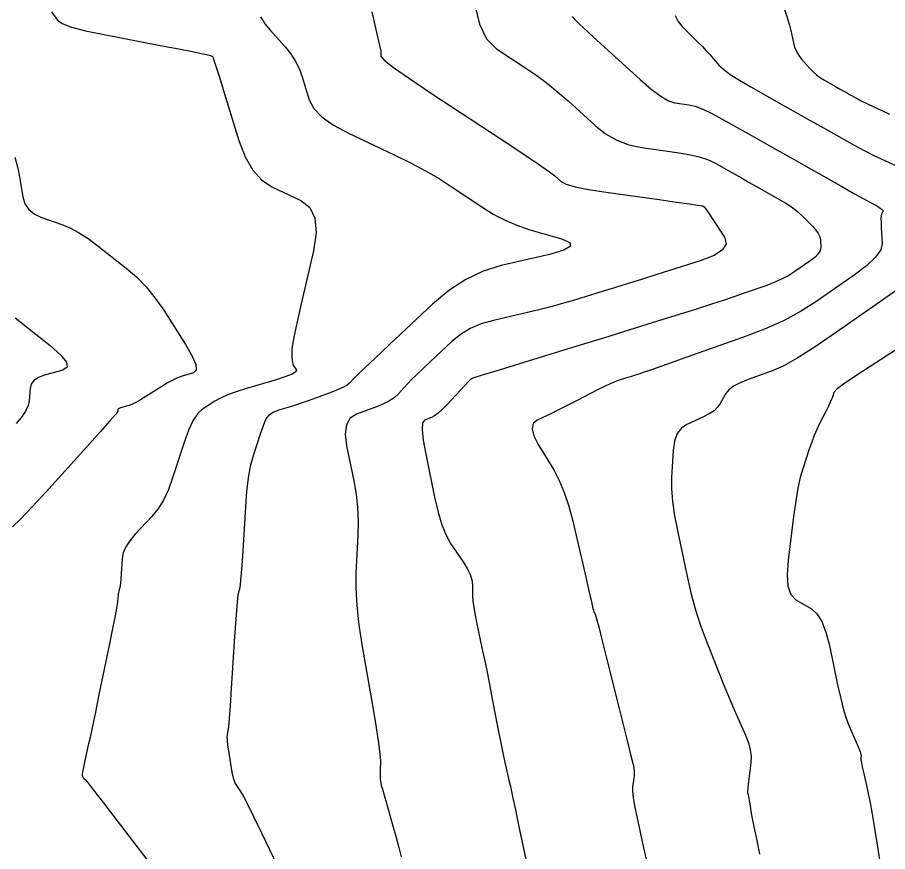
# Model space of a CAD drawing. Extents: x 2082232 to 2083549, y 592624 to 593832.
# Drawn here: x 2083159.42 to 2083209.01, y 593151.96 to 593199.51 of the extents above; entities that cross this region are included whole.
import ezdxf

# ---------------------------------------------------------------- set-up
doc = ezdxf.new("R2010")
doc.units = 0
doc.layers.add('DT_X_Contour_Major', color=7, linetype='Continuous')
doc.layers.add('DT_X_Contour_Minor', color=7, linetype='Continuous')

msp = doc.modelspace()

# ---------------------------------------------------------------- linework, layer by layer
at = {"layer": 'DT_X_Contour_Major'}
msp.add_lwpolyline([(2083179.607, 593199.82), (2083179.891, 593198.653), (2083180.062, 593197.909), (2083180.121, 593197.588), (2083180.129, 593197.295), (2083180.312, 593197.08), (2083180.856, 593196.654), (2083181.76, 593196.019), (2083183.025, 593195.174), (2083186.879, 593192.639), (2083188.161, 593191.791), (2083189.118, 593191.148), (2083189.749, 593190.71), (2083190.054, 593190.478), (2083190.434, 593190.133), (2083190.7, 593190), (2083191.213, 593189.858), (2083191.973, 593189.709), (2083192.979, 593189.553), (2083195.992, 593189.124), (2083196.987, 593188.983), (2083197.711, 593188.879), (2083198.165, 593188.813), (2083198.348, 593188.786), (2083198.477, 593188.762), (2083198.549, 593188.707), (2083198.67, 593188.559), (2083198.84, 593188.319), (2083199.058, 593187.987), (2083199.705, 593186.976), (2083199.801, 593186.608), (2083199.605, 593186.262), (2083199.117, 593185.937), (2083198.336, 593185.634), (2083195.866, 593184.855), (2083194.979, 593184.576), (2083194.171, 593184.323), (2083193.442, 593184.097), (2083192.793, 593183.897), (2083191.168, 593183.399), (2083190.543, 593183.214), (2083189.889, 593183.034), (2083189.205, 593182.858), (2083188.491, 593182.687), (2083186.546, 593182.236), (2083185.851, 593182.035), (2083185.225, 593181.769), (2083184.666, 593181.438), (2083184.176, 593181.043), (2083182.961, 593179.902), (2083182.538, 593179.502), (2083182.179, 593179.155), (2083181.885, 593178.862), (2083181.655, 593178.623), (2083181.13, 593178.057), (2083180.903, 593177.851), (2083180.619, 593177.66), (2083180.277, 593177.482), (2083179.878, 593177.318), (2083178.734, 593176.898), (2083178.378, 593176.667), (2083178.167, 593176.288), (2083178.102, 593175.762), (2083178.182, 593175.087), (2083178.59, 593173.092), (2083178.719, 593172.337), (2083178.799, 593171.568), (2083178.831, 593170.784), (2083178.815, 593169.987), (2083178.706, 593167.841), (2083178.699, 593166.975), (2083178.757, 593165.987), (2083178.881, 593164.876), (2083179.071, 593163.643), (2083179.667, 593160.19), (2083179.861, 593159.03), (2083179.999, 593158.138), (2083180.081, 593157.514), (2083180.105, 593157.159), (2083180.094, 593156.569), (2083180.091, 593156.368), (2083180.092, 593156.207), (2083180.097, 593156.088), (2083180.104, 593156.009), (2083180.129, 593155.853), (2083180.156, 593155.738), (2083180.217, 593155.511), (2083180.313, 593155.171), (2083180.444, 593154.718), (2083180.838, 593153.361), (2083180.987, 593152.832), (2083181.135, 593152.265), (2083181.285, 593151.66)], dxfattribs=at)
at = {"layer": 'DT_X_Contour_Minor'}
for points in [[(2083185.488, 593200.233), (2083185.75, 593199.116), (2083186.158, 593198.28), (2083186.714, 593197.725), (2083188.392, 593196.622), (2083189.015, 593196.194), (2083189.624, 593195.739), (2083190.221, 593195.256), (2083190.804, 593194.746), (2083192.342, 593193.349), (2083192.94, 593192.877), (2083193.582, 593192.51), (2083194.266, 593192.247), (2083194.994, 593192.088), (2083196.991, 593191.804), (2083197.686, 593191.689), (2083198.273, 593191.555), (2083198.752, 593191.404), (2083199.123, 593191.234), (2083199.969, 593190.757), (2083200.304, 593190.568), (2083200.677, 593190.357), (2083201.087, 593190.126), (2083201.534, 593189.874), (2083202.775, 593189.172), (2083203.209, 593188.914), (2083203.582, 593188.666), (2083203.892, 593188.428), (2083204.141, 593188.199), (2083204.722, 593187.602), (2083204.914, 593187.386), (2083205.053, 593187.185), (2083205.141, 593186.999), (2083205.176, 593186.828), (2083205.201, 593186.391), (2083205.169, 593186.22), (2083205.055, 593186.034), (2083204.859, 593185.833), (2083204.581, 593185.618), (2083203.728, 593185.024), (2083203.388, 593184.807), (2083203.008, 593184.604), (2083202.586, 593184.415), (2083202.125, 593184.238), (2083200.84, 593183.785), (2083200.312, 593183.603), (2083199.691, 593183.396), (2083198.977, 593183.164), (2083198.171, 593182.907), (2083195.898, 593182.19), (2083194.987, 593181.905), (2083193.959, 593181.585), (2083192.813, 593181.231), (2083191.55, 593180.843), (2083188.026, 593179.763), (2083186.869, 593179.409), (2083186.04, 593179.154), (2083185.54, 593179), (2083185.369, 593178.946), (2083185.351, 593178.937), (2083185.343, 593178.933), (2083185.333, 593178.928), (2083185.322, 593178.922), (2083185.269, 593178.897), (2083185.22, 593178.852), (2083185.103, 593178.731), (2083184.917, 593178.535), (2083184.663, 593178.263), (2083183.895, 593177.436), (2083183.625, 593177.158), (2083183.388, 593176.944), (2083183.186, 593176.793), (2083183.018, 593176.706), (2083182.616, 593176.559), (2083182.508, 593176.395), (2083182.484, 593176.016), (2083182.545, 593175.421), (2083182.691, 593174.609), (2083183.193, 593172.157), (2083183.39, 593171.303), (2083183.608, 593170.581), (2083183.845, 593169.99), (2083184.102, 593169.531), (2083184.813, 593168.481), (2083185.047, 593168.106), (2083185.215, 593167.765), (2083185.317, 593167.461), (2083185.353, 593167.192), (2083185.361, 593166.523), (2083185.379, 593166.235), (2083185.424, 593165.875), (2083185.498, 593165.441), (2083185.601, 593164.935), (2083185.911, 593163.487), (2083186.032, 593162.915), (2083186.161, 593162.285), (2083186.297, 593161.597), (2083186.443, 593160.85), (2083186.84, 593158.784), (2083186.979, 593158.073), (2083187.095, 593157.491), (2083187.19, 593157.039), (2083187.263, 593156.715), (2083187.429, 593156.024), (2083187.511, 593155.664), (2083187.634, 593155.104), (2083187.798, 593154.342), (2083188.002, 593153.379), (2083188.6, 593150.543)], [(2083203.121, 593200.027), (2083203.287, 593199.499), (2083203.41, 593199.077), (2083203.488, 593198.762), (2083203.639, 593198.064), (2083203.711, 593197.81), (2083203.813, 593197.571), (2083203.946, 593197.347), (2083204.108, 593197.137), (2083204.582, 593196.599), (2083204.767, 593196.406), (2083204.966, 593196.229), (2083205.18, 593196.071), (2083205.409, 593195.929), (2083206.038, 593195.574), (2083206.265, 593195.446), (2083206.474, 593195.328), (2083206.664, 593195.221), (2083206.836, 593195.124), (2083207.27, 593194.879), (2083207.508, 593194.755), (2083207.896, 593194.567), (2083208.434, 593194.316), (2083209.123, 593194.001)], [(2083161.353, 593199.826), (2083161.708, 593199.346), (2083161.975, 593199.16), (2083162.507, 593198.961), (2083163.305, 593198.75), (2083164.369, 593198.527), (2083167.562, 593197.915), (2083168.62, 593197.712), (2083169.399, 593197.561), (2083169.899, 593197.462), (2083170.121, 593197.415), (2083170.339, 593197.36), (2083170.413, 593197.34), (2083170.468, 593197.323), (2083170.505, 593197.308), (2083170.524, 593197.296), (2083170.552, 593197.265), (2083170.6, 593197.128), (2083170.725, 593196.739), (2083170.926, 593196.098), (2083171.204, 593195.204), (2083172.046, 593192.487), (2083172.4, 593191.558), (2083172.831, 593190.811), (2083173.338, 593190.245), (2083173.921, 593189.86), (2083175.577, 593189.075), (2083176.088, 593188.675), (2083176.377, 593188.065), (2083176.445, 593187.243), (2083176.291, 593186.21), (2083175.587, 593183.175), (2083175.355, 593182.158), (2083175.19, 593181.386), (2083175.092, 593180.857), (2083175.059, 593180.572), (2083175.06, 593180.136), (2083175.068, 593179.982), (2083175.089, 593179.847), (2083175.123, 593179.732), (2083175.172, 593179.636), (2083175.319, 593179.406), (2083175.288, 593179.306), (2083175.084, 593179.182), (2083174.709, 593179.033), (2083174.162, 593178.858), (2083172.473, 593178.359), (2083171.885, 593178.174), (2083171.389, 593177.992), (2083170.984, 593177.815), (2083170.671, 593177.642), (2083169.958, 593177.185), (2083169.694, 593176.941), (2083169.435, 593176.55), (2083169.182, 593176.014), (2083168.934, 593175.332), (2083168.282, 593173.318), (2083168.024, 593172.61), (2083167.738, 593171.997), (2083167.424, 593171.478), (2083167.083, 593171.055), (2083166.136, 593170.051), (2083165.823, 593169.682), (2083165.593, 593169.326), (2083165.447, 593168.984), (2083165.385, 593168.656), (2083165.33, 593167.8), (2083165.31, 593167.509), (2083165.29, 593167.28), (2083165.27, 593167.113), (2083165.25, 593167.007), (2083165.198, 593166.805), (2083165.18, 593166.727), (2083165.165, 593166.642), (2083165.153, 593166.55), (2083165.145, 593166.453), (2083165.127, 593166.183), (2083165.093, 593165.959), (2083165.005, 593165.488), (2083164.862, 593164.772), (2083164.665, 593163.809), (2083164.067, 593160.913), (2083163.861, 593159.918), (2083163.691, 593159.104), (2083163.557, 593158.473), (2083163.46, 593158.023), (2083163.248, 593157.066), (2083163.18, 593156.748), (2083163.136, 593156.512), (2083163.115, 593156.358), (2083163.117, 593156.286), (2083163.154, 593156.203), (2083163.169, 593156.174), (2083163.185, 593156.149), (2083163.203, 593156.128), (2083163.224, 593156.111), (2083163.28, 593156.07), (2083163.409, 593155.911), (2083163.756, 593155.466), (2083164.321, 593154.735), (2083165.102, 593153.717), (2083167.476, 593150.622)], [(2083173.274, 593199.552), (2083173.523, 593199.15), (2083173.823, 593198.778), (2083174.687, 593197.822), (2083174.99, 593197.447), (2083175.249, 593197.038), (2083175.466, 593196.597), (2083175.64, 593196.121), (2083176.047, 593194.809), (2083176.302, 593194.32), (2083176.762, 593193.84), (2083177.426, 593193.368), (2083178.296, 593192.903), (2083180.887, 593191.676), (2083181.82, 593191.218), (2083182.672, 593190.766), (2083183.445, 593190.319), (2083184.138, 593189.878), (2083185.88, 593188.709), (2083186.539, 593188.3), (2083187.207, 593187.95), (2083187.884, 593187.659), (2083188.571, 593187.427), (2083190.417, 593186.888), (2083190.894, 593186.681), (2083190.939, 593186.465), (2083190.553, 593186.239), (2083189.736, 593186.004), (2083186.983, 593185.366), (2083185.965, 593185.049), (2083184.975, 593184.576), (2083184.013, 593183.947), (2083183.08, 593183.163), (2083180.63, 593180.863), (2083179.814, 593180.095), (2083179.204, 593179.518), (2083178.799, 593179.13), (2083178.6, 593178.931), (2083178.343, 593178.655), (2083178.208, 593178.546), (2083177.996, 593178.425), (2083177.705, 593178.293), (2083177.337, 593178.15), (2083176.252, 593177.752), (2083175.871, 593177.614), (2083175.541, 593177.498), (2083175.263, 593177.405), (2083175.036, 593177.334), (2083174.499, 593177.176), (2083174.313, 593177.117), (2083174.157, 593177.061), (2083174.032, 593177.006), (2083173.937, 593176.954), (2083173.724, 593176.818), (2083173.635, 593176.713), (2083173.526, 593176.499), (2083173.398, 593176.178), (2083173.251, 593175.748), (2083172.833, 593174.457), (2083172.689, 593173.916), (2083172.57, 593173.262), (2083172.476, 593172.493), (2083172.408, 593171.611), (2083172.259, 593169.107), (2083172.206, 593168.271), (2083172.16, 593167.64), (2083172.119, 593167.214), (2083172.086, 593166.993), (2083172.004, 593166.678), (2083171.968, 593166.435), (2083171.921, 593165.945), (2083171.864, 593165.206), (2083171.796, 593164.219), (2083171.6, 593161.256), (2083171.534, 593160.272), (2083171.481, 593159.544), (2083171.442, 593159.072), (2083171.417, 593158.855), (2083171.368, 593158.618), (2083171.359, 593158.494), (2083171.37, 593158.3), (2083171.399, 593158.037), (2083171.448, 593157.704), (2083171.602, 593156.723), (2083171.665, 593156.385), (2083171.734, 593156.107), (2083171.812, 593155.889), (2083171.898, 593155.731), (2083172.137, 593155.39), (2083172.278, 593155.146), (2083172.524, 593154.671), (2083172.874, 593153.965), (2083173.328, 593153.027), (2083174.677, 593150.218)], [(2083191.038, 593199.559), (2083191.145, 593199.421), (2083191.466, 593199.109), (2083191.657, 593198.929), (2083191.989, 593198.622), (2083192.462, 593198.19), (2083193.076, 593197.631), (2083194.902, 593195.972), (2083195.54, 593195.423), (2083196.082, 593195.018), (2083196.53, 593194.757), (2083196.883, 593194.642), (2083197.699, 593194.526), (2083198.046, 593194.443), (2083198.477, 593194.28), (2083198.991, 593194.039), (2083199.589, 593193.718), (2083201.293, 593192.757), (2083201.955, 593192.383), (2083202.663, 593191.984), (2083203.416, 593191.559), (2083204.214, 593191.108), (2083206.403, 593189.871), (2083207.127, 593189.463), (2083207.66, 593189.164), (2083208, 593188.975), (2083208.149, 593188.896), (2083208.288, 593188.833), (2083208.341, 593188.807), (2083208.394, 593188.776), (2083208.449, 593188.741), (2083208.506, 593188.7), (2083208.657, 593188.586), (2083208.703, 593188.543), (2083208.73, 593188.5), (2083208.736, 593188.456), (2083208.722, 593188.411), (2083208.659, 593188.292), (2083208.64, 593188.211), (2083208.632, 593188.057), (2083208.636, 593187.83), (2083208.649, 593187.529), (2083208.701, 593186.631), (2083208.615, 593186.265), (2083208.32, 593185.841), (2083207.815, 593185.357), (2083207.1, 593184.815), (2083204.914, 593183.292), (2083204.043, 593182.738), (2083203.067, 593182.217), (2083201.988, 593181.731), (2083200.804, 593181.278), (2083197.51, 593180.116), (2083196.416, 593179.731), (2083195.607, 593179.447), (2083195.081, 593179.264), (2083194.84, 593179.182), (2083194.574, 593179.098), (2083194.468, 593179.065), (2083194.348, 593179.027), (2083194.214, 593178.986), (2083194.066, 593178.941), (2083193.655, 593178.815), (2083193.466, 593178.746), (2083193.207, 593178.632), (2083192.878, 593178.475), (2083192.479, 593178.274), (2083191.322, 593177.678), (2083190.905, 593177.465), (2083190.52, 593177.27), (2083190.169, 593177.095), (2083189.85, 593176.94), (2083189.043, 593176.55), (2083188.819, 593176.355), (2083188.754, 593176.059), (2083188.848, 593175.664), (2083189.099, 593175.168), (2083189.982, 593173.715), (2083190.298, 593173.123), (2083190.585, 593172.438), (2083190.842, 593171.66), (2083191.07, 593170.788), (2083191.637, 593168.339), (2083191.826, 593167.522), (2083191.968, 593166.909), (2083192.061, 593166.499), (2083192.108, 593166.293), (2083192.167, 593166.015), (2083192.19, 593165.914), (2083192.216, 593165.819), (2083192.244, 593165.73), (2083192.275, 593165.648), (2083192.359, 593165.436), (2083192.421, 593165.228), (2083192.544, 593164.765), (2083192.729, 593164.045), (2083192.974, 593163.069), (2083193.709, 593160.126), (2083193.957, 593159.134), (2083194.149, 593158.363), (2083194.285, 593157.816), (2083194.364, 593157.49), (2083194.502, 593156.919), (2083194.544, 593156.709), (2083194.566, 593156.508), (2083194.568, 593156.315), (2083194.55, 593156.131), (2083194.476, 593155.651), (2083194.47, 593155.41), (2083194.508, 593155.047), (2083194.589, 593154.562), (2083194.714, 593153.955), (2083195.104, 593152.175), (2083195.244, 593151.528)], [(2083196.898, 593199.62), (2083197.067, 593199.271), (2083197.294, 593198.989), (2083197.975, 593198.328), (2083198.222, 593198.083), (2083198.455, 593197.845), (2083198.673, 593197.613), (2083198.875, 593197.388), (2083199.395, 593196.797), (2083199.654, 593196.553), (2083200.044, 593196.264), (2083200.563, 593195.929), (2083201.211, 593195.549), (2083203.114, 593194.476), (2083203.8, 593194.09), (2083204.43, 593193.734), (2083205.005, 593193.409), (2083205.525, 593193.116), (2083206.836, 593192.375), (2083207.317, 593192.109), (2083207.778, 593191.866), (2083208.217, 593191.646), (2083208.636, 593191.449), (2083209.724, 593190.955)], [(2083159.279, 593191.538), (2083159.439, 593190.91), (2083159.54, 593190.416), (2083159.732, 593189.276), (2083159.85, 593188.883), (2083160.061, 593188.56), (2083160.365, 593188.305), (2083160.761, 593188.119), (2083161.941, 593187.715), (2083162.403, 593187.524), (2083162.905, 593187.254), (2083163.446, 593186.903), (2083164.026, 593186.474), (2083165.625, 593185.221), (2083166.209, 593184.719), (2083166.759, 593184.15), (2083167.276, 593183.516), (2083167.76, 593182.815), (2083169.006, 593180.86), (2083169.385, 593180.209), (2083169.585, 593179.723), (2083169.608, 593179.403), (2083169.453, 593179.249), (2083168.803, 593179.056), (2083168.548, 593178.966), (2083168.269, 593178.84), (2083167.967, 593178.678), (2083167.641, 593178.48), (2083166.741, 593177.904), (2083166.429, 593177.71), (2083166.166, 593177.56), (2083165.954, 593177.456), (2083165.791, 593177.396), (2083165.424, 593177.295), (2083165.303, 593177.257), (2083165.216, 593177.22), (2083165.163, 593177.183), (2083165.143, 593177.146), (2083165.136, 593177.048), (2083165.023, 593176.895), (2083164.692, 593176.509), (2083164.142, 593175.89), (2083163.373, 593175.038), (2083161.03, 593172.457), (2083160.235, 593171.592), (2083159.605, 593170.931), (2083159.142, 593170.474)], [(2083209.62, 593184.013), (2083206.101, 593181.561), (2083204.882, 593180.733), (2083203.864, 593180.09), (2083203.048, 593179.632), (2083202.434, 593179.359), (2083201.063, 593178.875), (2083200.599, 593178.69), (2083200.232, 593178.495), (2083199.965, 593178.291), (2083199.795, 593178.078), (2083199.474, 593177.499), (2083199.324, 593177.288), (2083199.116, 593177.092), (2083198.849, 593176.91), (2083198.523, 593176.743), (2083197.576, 593176.315), (2083197.261, 593176.102), (2083197.026, 593175.784), (2083196.871, 593175.361), (2083196.796, 593174.833), (2083196.702, 593173.284), (2083196.697, 593172.654), (2083196.753, 593171.926), (2083196.87, 593171.099), (2083197.047, 593170.174), (2083197.602, 593167.575), (2083197.821, 593166.63), (2083198.062, 593165.742), (2083198.325, 593164.913), (2083198.609, 593164.142), (2083199.397, 593162.162), (2083199.681, 593161.457), (2083199.939, 593160.826), (2083200.174, 593160.269), (2083200.383, 593159.786), (2083200.91, 593158.596), (2083201.077, 593158.163), (2083201.184, 593157.756), (2083201.23, 593157.376), (2083201.216, 593157.023), (2083201.096, 593156.114), (2083201.059, 593155.81), (2083201.035, 593155.577), (2083201.026, 593155.417), (2083201.031, 593155.328), (2083201.063, 593155.189), (2083201.078, 593155.118), (2083201.097, 593155.009), (2083201.122, 593154.864), (2083201.152, 593154.682), (2083201.239, 593154.146), (2083201.294, 593153.85), (2083201.391, 593153.364), (2083201.533, 593152.686), (2083201.718, 593151.819)], [(2083159.296, 593182.387), (2083161.294, 593180.801), (2083161.901, 593180.267), (2083162.222, 593179.855), (2083162.258, 593179.565), (2083162.008, 593179.397), (2083160.963, 593179.11), (2083160.617, 593178.983), (2083160.364, 593178.817), (2083160.205, 593178.611), (2083160.138, 593178.366), (2083160.085, 593177.661), (2083160.024, 593177.381), (2083159.881, 593177.072), (2083159.655, 593176.732), (2083159.347, 593176.363)], [(2083210.693, 593181.341), (2083208.021, 593179.621), (2083207.14, 593179.045), (2083206.501, 593178.604), (2083206.105, 593178.3), (2083205.95, 593178.132), (2083205.863, 593177.865), (2083205.816, 593177.741), (2083205.74, 593177.57), (2083205.636, 593177.353), (2083205.504, 593177.088), (2083205.114, 593176.32), (2083204.968, 593176.016), (2083204.824, 593175.677), (2083204.682, 593175.305), (2083204.542, 593174.899), (2083204.17, 593173.772), (2083204.034, 593173.285), (2083203.902, 593172.672), (2083203.776, 593171.931), (2083203.655, 593171.063), (2083203.339, 593168.579), (2083203.277, 593167.74), (2083203.329, 593167.083), (2083203.494, 593166.61), (2083203.773, 593166.321), (2083204.668, 593165.793), (2083204.984, 593165.515), (2083205.259, 593165.075), (2083205.495, 593164.475), (2083205.692, 593163.715), (2083206.162, 593161.471), (2083206.335, 593160.693), (2083206.502, 593160.04), (2083206.662, 593159.512), (2083206.815, 593159.11), (2083207.216, 593158.205), (2083207.346, 593157.901), (2083207.438, 593157.67), (2083207.49, 593157.509), (2083207.502, 593157.421), (2083207.484, 593157.281), (2083207.488, 593157.191), (2083207.513, 593157.029), (2083207.56, 593156.793), (2083207.629, 593156.484), (2083207.84, 593155.562), (2083207.922, 593155.182), (2083208.009, 593154.734), (2083208.102, 593154.217), (2083208.2, 593153.632), (2083208.468, 593151.98), (2083208.565, 593151.371)]]:
    msp.add_lwpolyline(points, dxfattribs=at)

doc.saveas('drawing.dxf')
